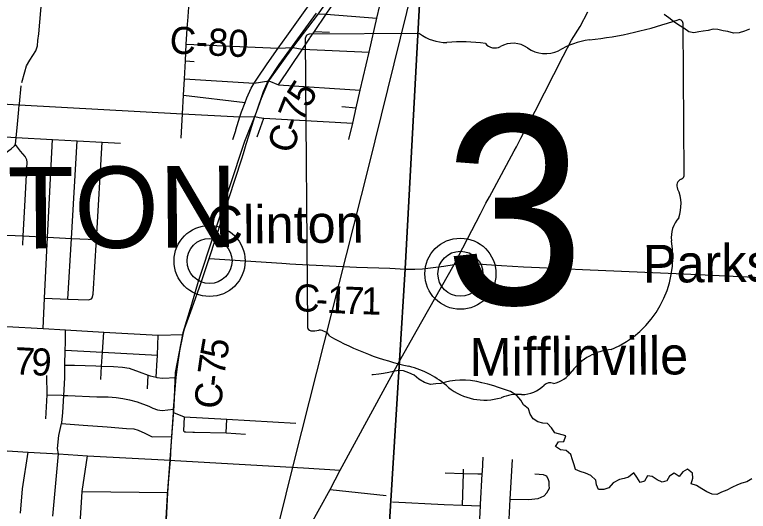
# Model space of a CAD drawing. Extents: x 114604 to 551442, y 316898 to 567001.
# Drawn here: x 214398 to 222509, y 411584 to 417074 of the extents above; entities that cross this region are included whole.
import ezdxf

# ---------------------------------------------------------------- set-up
doc = ezdxf.new("R2010")
doc.units = 0
for name, color, linetype in [('_CIVIL_CONSTRUCTION', 7, 'Continuous'), ('BD_X_Building', 7, 'Continuous'), ('GE_P_Alignment_1000_Bearings', 7, 'Continuous'), ('GE_P_Alignment_1000_Cardinal_Points', 7, 'Continuous'), ('GE_P_Alignment_100_Cardinal_Points', 7, 'Continuous'), ('GE_P_Alignment_500_Bearings', 7, 'Continuous'), ('GE_P_Alignment_500_Curve_Data', 7, 'Continuous'), ('GE_P_Alignment_500_Distances', 7, 'Continuous'), ('GE_P_Alignment_500_Stations', 7, 'Continuous'), ('GE_X_Alignment', 7, 'Continuous'), ('PM_P_Cells', 7, 'Continuous'), ('PM_P_CL_Double_Solid', 7, 'Continuous'), ('PM_P_Crosswalk', 7, 'Continuous'), ('PM_X_Dotted_Line', 7, 'Continuous')]:
    doc.layers.add(name, color=color, linetype=linetype)

msp = doc.modelspace()

# ---------------------------------------------------------------- linework, layer by layer
at = {"layer": '_CIVIL_CONSTRUCTION'}
for p, q in [((219255.2, 414312.2), (219547.2, 414873.8)), ((218838.4, 413571.7), (219255.2, 414312.2))]:
    msp.add_line(p, q, dxfattribs=at)
for points in [[(219995.3, 415707.2), (220152.3, 416007.6), (220461.2, 416613.2), (220554.7, 416790.1), (220648.6, 416943.8), (220735.7, 417106)], [(219921.3, 415567.5), (219946.2, 415613.3), (219995.3, 415707.2)], [(219645.9, 415060.4), (219779.6, 415306.3), (219921.3, 415567.5)], [(219547.2, 414873.8), (219608.1, 414990.8), (219645.9, 415060.4)], [(217998, 412039.3), (218653.4, 413243.1), (218838.4, 413571.7)], [(217206.4, 410599.8), (217259.9, 410697.3), (217481.4, 411094.3), (217658, 411412.3), (217885, 411824.4), (217998, 412039.3)]]:
    msp.add_lwpolyline(points, dxfattribs=at)
at = {"layer": 'GE_P_Alignment_1000_Bearings'}
for points in [[(214445.4, 399966.6), (214831.4, 401459.1), (215381.4, 403717.5), (215872.1, 405698.5), (216250.7, 407094.4), (216835.7, 409496.5), (217492.6, 412147), (218312.6, 415394.9), (218871.9, 417669.8)], [(217729.7, 417088.6), (217319.5, 416524.5), (217197.5, 416338.2), (217145.7, 416222.4), (217066.5, 415993.7), (216940.7, 415673.1), (216425, 414123.5), (216354.8, 413870.9), (216255.8, 413556.7), (216173.7, 413117.4), (216156.3, 412749.3), (216118.4, 412204.4), (216085.3, 411763.7), (215956.5, 409499.4), (215888.9, 408435.2), (215803.9, 407002.9), (215746.3, 406887.1), (214644.2, 404577.3), (213854.9, 402901.9), (212791.1, 400740.6), (212569.1, 400228.8), (212412.1, 399976.7), (211153, 398378.5), (210588.3, 397664.1)]]:
    msp.add_lwpolyline(points, dxfattribs=at)
at = {"layer": 'GE_P_Alignment_1000_Cardinal_Points'}
for p, q in [((217713.3, 416889.3), (217878.3, 416878.8)), ((216285.4, 416564), (216382.8, 416557.7)), ((216263.9, 416182.3), (216944.6, 416104.3)), ((214424.1, 415824.2), (214444.4, 416027)), ((218016.8, 416059.4), (218174.5, 416045.2)), ((217080.1, 415724), (217151.6, 415929.3)), ((216811.1, 415695.5), (216841.9, 415794.8)), ((215962, 413065.9), (215973.4, 413258.7)), ((214758.9, 412871.4), (214753.2, 413086.6)), ((215868.2, 412938.3), (215874.6, 413089.7)), ((214741.4, 412607.4), (214758.9, 412871.4)), ((216736.5, 412451.5), (216743.1, 412601.2)), ((215917.7, 412406.3), (216135.9, 412412.4)), ((219516.7, 411998.4), (219567.9, 411996.8)), ((217885, 411824.4), (218504.7, 411758.6))]:
    msp.add_line(p, q, dxfattribs=at)
for points in [[(216311.1, 417001.9), (216325.2, 417155.2), (216340.7, 417323.2), (216358.7, 417519), (216376.7, 417714.3), (216393.4, 417896.4), (216409.7, 418073), (216431.9, 418314.4), (216454.7, 418695.1), (216464.9, 418860.3), (216474.9, 419023.3), (216476.2, 419048.3), (216475.4, 419082.3)], [(216841.9, 415794.8), (216843.4, 415799.7), (216888.1, 415943.7), (216904.9, 415997.9), (216944.6, 416104.3), (216963.9, 416156.1), (217012.6, 416262.1), (217047.5, 416315.3), (217083.3, 416370), (217188.5, 416531.9), (217312.1, 416703.9), (217406.7, 416835.6), (217590.7, 417092.7), (217675.5, 417211.2), (217820.2, 417409.6), (218114.8, 417813.2)], [(217661.2, 416812.3), (217666.6, 416820.3), (217713.3, 416889.3), (217840.5, 417077.6), (217896, 417159.7), (218160.1, 417494.5), (218289.8, 417659), (218418.7, 417762.5)], [(218093.2, 415693.7), (218135.2, 415875.2), (218174.5, 416045.2), (218219.4, 416239.4), (218316.7, 416660), (218403.6, 417035.9), (218501.8, 417460.3), (218540.4, 417627.4), (218540.5, 417651.5), (218526.6, 417669.6), (218502.6, 417681.8), (218468.6, 417702.1), (218448.6, 417716.2), (218418.7, 417762.5)], [(217755.9, 417084.6), (217840.5, 417077.6), (218403.6, 417035.9)], [(216237.3, 415709), (216252.5, 415978.7), (216263.9, 416182.3), (216274.2, 416365.4), (216285.4, 416564), (216295.7, 416748.2), (216308.2, 416971.2), (216311.1, 417001.9)], [(217313.7, 416298.1), (217580, 416692.2), (217661.2, 416812.3)], [(216295.7, 416748.2), (217312.1, 416703.9), (217473.6, 416711.8), (217580, 416692.2), (218316.7, 416660)], [(216274.2, 416365.4), (217047.5, 416315.3), (217209, 416342), (217313.7, 416298.1), (218219.4, 416239.4)], [(214444.4, 416027), (214449.5, 416077.7), (214450.6, 416088.9), (214470.5, 416287.5)], [(213400.3, 416135.4), (214449.5, 416077.7), (216252.5, 415978.7), (216888.1, 415943.7), (217053.2, 415946.9), (217102.4, 415938.1)], [(217102.4, 415938.1), (217151.6, 415929.3), (218135.2, 415875.2)], [(214127.7, 413634.9), (214171.8, 413632.8), (214312.6, 413625.8), (214711.6, 413602.9), (214960.6, 413588.6), (215382.3, 413564.3), (215986, 413529.6), (216260.5, 413539.7)], [(215349, 413041.7), (215358.4, 413189.6), (215368.2, 413342.1), (215382.3, 413564.3)], [(215973.4, 413258.7), (215975.7, 413297.2), (215976.4, 413308.8), (215986, 413529.6)], [(214957.3, 413364.5), (215368.2, 413342.1), (215976.4, 413308.8)], [(215059.6, 413199.4), (215295.6, 413192.6), (215358.4, 413189.6), (215492.2, 413183.3), (215590.5, 413178.7), (215664.7, 413164.2), (215772.8, 413125.5), (215874.6, 413089.7)], [(215874.6, 413089.7), (215895, 413082.6), (215962, 413065.9)], [(215962, 413065.9), (215969.1, 413064.1), (216031.3, 413053.7), (216183.6, 413062.5)], [(215883.2, 412745.6), (215925.3, 412725.3), (215977.4, 412706.9), (216027.5, 412696.6), (216155.6, 412714.5)], [(216155.9, 412675), (216271.1, 412628.4), (216743.1, 412601.2), (217505.5, 412557.2)], [(216271.1, 412628.4), (216265.1, 412472.4), (216275.1, 412462.3), (216289.1, 412462.2), (216369.4, 412460.3)], [(216369.4, 412460.3), (216385.4, 412459.9), (216736.5, 412451.5), (216951.1, 412438.2)], [(219567.9, 411996.8), (219569.5, 412024.4), (219578.3, 412181.5)], [(219861.8, 410562.1), (219868.9, 410809.7), (219853.1, 411276.4), (219877.2, 411718.1), (219901.2, 412157.5)], [(219158, 412009.5), (219359.5, 412003.3), (219516.7, 411998.4)], [(219348.9, 411653.2), (219359.5, 412003.3), (219360.9, 412050.4)], [(219548.3, 411646), (219549, 411658), (219567.9, 411996.8)], [(219877.2, 411718.1), (220077.5, 411715), (220185.9, 411724.3), (220252.3, 411756), (220280.5, 411788), (220308.9, 411839.9), (220307, 411870.1), (220307.2, 411908.2), (220295.4, 411944.4), (220281.5, 411968.5), (220269.5, 411976.6), (220245.4, 411986.8), (220147.1, 411995.4)], [(219146.3, 411660.4), (219348.9, 411653.2), (219548.3, 411646)], [(219530.3, 410581.1), (219566.9, 410941.1), (219528.1, 411285), (219548.3, 411646)]]:
    msp.add_lwpolyline(points, dxfattribs=at)
at = {"layer": 'GE_P_Alignment_100_Cardinal_Points'}
for p, q in [((214954.1, 413200.7), (215059.6, 413199.4)), ((215144, 411803.4), (216091.6, 411791.4)), ((218576.4, 411687.5), (219146.3, 411660.4))]:
    msp.add_line(p, q, dxfattribs=at)
for points in [[(214477.4, 416323.3), (214509.4, 416441.9), (214530.6, 416509), (214565.3, 416569.5), (214631.4, 416673.6), (214649.4, 416727.3), (214655.6, 416789.2), (214666.8, 416861.2), (214697.4, 417252.8), (214700.3, 417371), (214726.4, 417807.9), (214730.6, 417875.9), (214723, 417945.2), (214692.9, 418007.9), (214656.2, 418052), (214614.6, 418116.2), (214607.8, 418153.1)], [(214171.8, 413632.8), (214190.9, 414113.1), (214219.3, 414640.5), (214264.1, 415472.8), (214269.9, 415502.8), (214293.7, 415541.1), (214359.5, 415591.7), (214395.4, 415622), (214406.3, 415638.7), (214413.8, 415717.2), (214424.1, 415824.2)], [(213033.8, 415769.1), (213049.8, 415783.3), (213095.8, 415791.6), (213266.8, 415781.9), (213492.6, 415769.2), (213734.8, 415755.5), (214005.4, 415740.3), (214413.8, 415717.2), (214817.3, 415694.4), (215087.9, 415679.2), (215364.7, 415663.6), (215569.4, 415652)], [(214711.6, 413602.9), (214728.7, 413940.6), (214762.7, 414613.6), (214817.3, 415694.4)], [(214987.7, 413929.4), (215026.1, 414600.6), (215087.9, 415679.2)], [(215246.1, 413931.8), (215254.1, 413943.9), (215267.8, 413984.1), (215302.6, 414586.9), (215364.7, 415663.6)], [(214486.8, 414526), (214492.2, 414627), (214513.5, 415023.4), (214536.8, 415442.5), (214532.6, 415470.6), (214514.3, 415506.6), (214463.8, 415566.3), (214406.3, 415638.7)], [(212929.6, 414704.3), (213181.9, 414691.8), (213193, 414691.3), (213421.4, 414680), (213434.1, 414679.3), (213687.6, 414666.8), (213957.7, 414653.4), (214219.3, 414640.5), (214492.2, 414627), (214762.7, 414613.6), (215026.1, 414600.6), (215302.6, 414586.9), (215502.3, 414577)], [(214728.7, 413940.6), (214987.7, 413929.4), (215216.2, 413919.6), (215246.1, 413931.8)], [(214821.3, 411529.3), (214883.1, 412219.1), (214872.4, 412279.4), (214885.4, 412421.9), (214917, 412555.7), (214918.6, 412562.4), (214931.9, 412674.7), (214941.6, 412865.3), (214951.4, 413057.8), (214954.1, 413200.7), (214957.3, 413364.5), (214958.8, 413444.7), (214960.6, 413588.6)], [(214758.9, 412871.4), (214920.5, 412866), (214941.6, 412865.3), (214985.1, 412863.9), (215305.4, 412850.9), (215433.5, 412850.9), (215521.6, 412843.5), (215593.5, 412832.3), (215669.3, 412817.1), (215753.1, 412793.8), (215883.2, 412745.6)], [(214917, 412555.7), (215155.2, 412535.9), (215421.8, 412517.7), (215634.4, 412499.1), (215714.5, 412495.6), (215762.7, 412479.9), (215837.1, 412448.4), (215917.7, 412406.3)], [(214464.5, 411563.2), (214484.7, 411833.5), (214548.2, 412238.7)], [(215063.9, 411074.8), (215086.6, 411120.5), (215099.6, 411178.3), (215124, 411495.3), (215124.5, 411502.8), (215144, 411803.4), (215204.2, 412198)]]:
    msp.add_lwpolyline(points, dxfattribs=at)
at = {"layer": 'GE_P_Alignment_500_Bearings'}
for p, q in [((216958.6, 415642.1), (216990.1, 415743.7)), ((216927, 415540.6), (216958.6, 415642.1)), ((216170, 412145.2), (217591.8, 412062.9)), ((217591.8, 412062.9), (217998, 412039.3))]:
    msp.add_line(p, q, dxfattribs=at)
for points in [[(217071.1, 415996.3), (217126.5, 416149.4), (217209, 416342), (217286.8, 416447.7), (217473.6, 416711.8), (217755.9, 417084.6), (217998.7, 417434.9)], [(216990.1, 415743.7), (217053.2, 415946.9), (217071.1, 415996.3)], [(216129.2, 412306.7), (216135.9, 412412.4), (216155.9, 412675), (216155.6, 412714.5), (216183.6, 413062.5), (216198.5, 413182), (216225.3, 413357.3), (216260.5, 413539.7), (216274.9, 413601.5), (216362.2, 413834.5), (216459.5, 414113.1), (216547.9, 414379.4), (216908.1, 415479.6), (216927, 415540.6)], [(216547.9, 414379.4), (217352.2, 414325.5), (217399.5, 414323)], [(217399.5, 414323), (217441.6, 414320.8), (217505.1, 414317.3)], [(217505.1, 414317.3), (218177.2, 414280.9), (218545.3, 414269.7), (218717.3, 414261.4), (218727.7, 414261.5)], [(218727.7, 414261.5), (218821.5, 414262.2), (218905.6, 414265.4), (219143.3, 414294), (219255.2, 414312.2), (219349.7, 414319.8), (219419.2, 414320.3), (219570.9, 414313.9)], [(219570.9, 414313.9), (219612.8, 414312.2), (219781, 414302)], [(219781, 414302), (220022.7, 414287.3), (220200.6, 414278.7)], [(220200.6, 414278.7), (220676.7, 414255.6), (221794.3, 414208.1), (222654.9, 414168.3), (223246.2, 414140.5), (223351, 414136)], [(208915.6, 412570.8), (209463.4, 412551.8), (210156, 412516.7), (210519.6, 412493.9), (210830.5, 412472.2), (211157.1, 412452.5), (211488.7, 412426.7), (211581.3, 412422.8), (211806.9, 412407.8), (212149, 412388.3), (212326.5, 412375.5), (212410.6, 412370.6), (212559.5, 412360.7), (212910.9, 412338.4), (213506.2, 412305.5), (213878.4, 412282.1), (214198.1, 412260.9), (214548.2, 412238.7), (214883.1, 412219.1), (215204.2, 412198), (216119.3, 412148.1), (216170, 412145.2)], [(216103.4, 411944.3), (216119.3, 412148.1), (216129.2, 412306.7)], [(215958.2, 409476.6), (215972.8, 409697.2), (215992.5, 410065.9), (216015.4, 410414.8), (216023.2, 410552.7), (216036.1, 410772.5), (216060, 411163.4), (216075.7, 411487.7), (216091.6, 411791.4), (216103.4, 411944.3)]]:
    msp.add_lwpolyline(points, dxfattribs=at)
at = {"layer": 'GE_P_Alignment_500_Curve_Data'}
for p, q in [((221799.1, 415307.4), (221787.1, 416965.7)), ((217611.5, 416802.4), (217634.4, 413632.4)), ((218875.4, 416866.1), (217652.2, 416857.2)), ((221798.7, 415307.8), (221799.1, 415307.4))]:
    msp.add_line(p, q, dxfattribs=at)
for centre, radius, start, end in [((220268.7, 421198.1), 4429.3, 276.25867, 289.32066), ((221740.7, 416972.2), 46.5, 352.2763, 98.15221), ((217659.3, 416809.5), 48.4, 98.54427, 188.54427), ((219164, 417236.2), 469.3, 232.03369, 271.52606), ((220871.9, 415912.3), 891.1, 97.76038, 121.18305), ((219335.1, 415089.7), 1684.9, 80.90088, 95.40246), ((219705, 416840.7), 135.4, 220.20625, 297.51656), ((219906.4, 416475.8), 281.5, 54.88087, 119.55532), ((220266.1, 416980.9), 338.6, 234.2704, 295.24239), ((221789.2, 415185.6), 72, 108.35819, 210.75117), ((221749.5, 415300.7), 49.8, 290.01802, 8.14834), ((221333, 414972.7), 432, 340.44717, 24.06377), ((221970.7, 414614.7), 314.3, 137.2207, 187.3438), ((220566, 414393.6), 1107.9, 292.72309, 9.40004), ((217682.8, 413625.8), 48.8, 172.37255, 258.72077), ((217687.8, 413950.2), 372.5, 267.75315, 281.01802), ((217767.6, 413450.5), 134.3, 30.16254, 93.68591), ((219442.9, 416310.8), 3198.6, 240.82708, 257.61266), ((221044.9, 412767.1), 606.8, 94.81731, 142.99094), ((218518.9, 412214.6), 1000.8, 47.59833, 76.25015), ((220271.9, 413344.3), 357.9, 283.28738, 323.6913), ((220315.7, 412908.8), 95.3, 66.16592, 133.06261), ((219592.4, 413448), 635, 231.11455, 286.70601), ((220007.4, 413213.6), 338.4, 269.1912, 315.96346), ((219967.2, 412354.6), 521.8, 86.1093, 111.62413)]:
    msp.add_arc(centre, radius, start, end, dxfattribs=at)
at = {"layer": 'GE_P_Alignment_500_Distances'}
for points in [[(218956.8, 418759), (218716.1, 414264.2), (218652.2, 413245.9), (218488.8, 410632), (218416.9, 408647.7), (218389.1, 408239), (218389.4, 408208.2), (218369.9, 407861.1), (218365.9, 407814.9), (218347.6, 407516.5), (218331.3, 407152.8), (218307.3, 406813.4), (218294, 406499.8), (218275.6, 406186.1), (218259.7, 405872.4), (218238, 405556.8), (218218.4, 405134.2), (218144.7, 403897.3), (218060.7, 402528.1), (218061.5, 402234.2), (217957.9, 400535.2)], [(217957.9, 400535.2), (218061.5, 402234.2), (218060.7, 402528.1), (218144.7, 403897.3), (218218.4, 405134.2), (218238, 405556.8), (218259.7, 405872.4), (218275.6, 406186.1), (218294, 406499.8), (218307.3, 406813.4), (218331.3, 407152.8), (218347.6, 407516.5), (218365.9, 407814.9), (218369.9, 407861.1), (218389.4, 408208.2), (218389.1, 408239), (218416.9, 408647.7), (218488.8, 410632), (218652.2, 413245.9), (218716.1, 414264.2), (218956.8, 418759)]]:
    msp.add_lwpolyline(points, dxfattribs=at)
at = {"layer": 'GE_X_Alignment'}
for centre, radius in [((216552.7, 414351.1), 392.9), ((216552.7, 414351.1), 249), ((219325.8, 414209.8), 392.9), ((219325.8, 414209.8), 249)]:
    msp.add_circle(centre, radius, dxfattribs=at)
at = {"layer": 'PM_P_Cells'}
for points in [[(222521.1, 416913.4), (222467, 416891.5), (222406.9, 416871.5), (222344.9, 416867.7), (222280.9, 416885.8), (222228.9, 416896), (222170.9, 416910.2), (222120.8, 416912.3), (222064.8, 416900.4), (222010.8, 416890.5), (221960.7, 416884.6), (221906.7, 416872.6), (221852.6, 416882.8), (221796.7, 416923), (221740.7, 416957.2), (221682.8, 416999.5), (221630.8, 417039.7), (221579.8, 417076.3)], [(220489.7, 412416.6), (220369.7, 412453), (220333.8, 412505.2), (220287.8, 412555.4), (220235.8, 412559.5), (220181.8, 412571.7), (220129.8, 412605.9), (220095.9, 412658.1), (220080, 412718.3), (220024.1, 412760.5), (219994.1, 412812.7), (219950.2, 412862.9), (219878.2, 412909.2), (219812.2, 412931.4), (219748.2, 412951.5), (219696.3, 412971.7), (219628.2, 412989.9), (219562.2, 413004.1), (219508.2, 413018.2), (219438.2, 413030.4), (219382.2, 413034.6), (219320.1, 413032.7), (219266.1, 413030.8), (219210.1, 413020.9), (219160, 413011), (219108, 412997.1), (219055.9, 412991.2), (218995.9, 412985.3), (218927.9, 413007.5), (218867.9, 413043.7), (218814, 413087.9), (218754, 413116.1), (218696, 413138.3), (218641.9, 413140.4), (218583.9, 413130.5), (218533.8, 413116.6), (218475.8, 413106.7), (218423.7, 413100.8), (218361.7, 413092.9), (218347.7, 413090.9)], [(222546, 411940.9), (222491.9, 411908.9), (222437.9, 411895), (222387.8, 411875.1), (222325.7, 411847.1), (222269.6, 411817.2), (222213.5, 411795.3), (222161.5, 411771.3), (222107.4, 411771.4), (222051.5, 411799.6), (221995.5, 411831.8), (221935.5, 411868.1), (221877.5, 411888.2), (221895.6, 411948.3), (221891.8, 412004.5), (221837.8, 412048.7), (221785.7, 412020.8), (221743.6, 411966.7), (221687.6, 412004.9), (221635.5, 411971), (221607.4, 411918.9), (221555.4, 411907), (221499.4, 411933.2), (221445.4, 411967.4), (221393.4, 411975.5), (221361.3, 411917.5), (221311.2, 411903.5), (221277.3, 411959.7), (221241.4, 412010), (221185.3, 411962), (221135.2, 411946), (221085.2, 411934.1), (221015.1, 411900.2), (220964.9, 411844.2), (220910.9, 411824.2), (220852.8, 411824.4), (220828.9, 411876.5), (220823, 411928.7), (220767.1, 411980.9), (220709.1, 412007.1), (220649.1, 412025.3), (220597.1, 412047.5), (220585.2, 412097.6), (220563.3, 412151.8), (220545.4, 412210), (220493.4, 412254.2), (220433.4, 412262.4), (220375.4, 412298.6), (220409.5, 412350.6), (220467.6, 412356.5), (220489.7, 412416.6)]]:
    msp.add_lwpolyline(points, dxfattribs=at)
at = {"layer": 'PM_X_Dotted_Line'}
for p, q in [((216552.7, 414351.1), (216552.7, 414351.1)), ((219325.8, 414209.8), (219325.8, 414209.8))]:
    msp.add_line(p, q, dxfattribs=at)

# ---------------------------------------------------------------- texts
at = {"layer": '_CIVIL_CONSTRUCTION'}
for s, height, rotation, p in [('Clinton', 417.02, 0.41409, (216522.4, 414542.4)), ('Parks Mills', 417.018, 0.41424, (221343.8, 414110.8)), ('Mifflinville', 417.019, 0.41417, (219428.3, 413080.5))]:
    msp.add_text(s, height=height, rotation=rotation, dxfattribs=at).set_placement(p)
at = {"layer": 'BD_X_Building'}
for s, rotation, p in [('s', 0.41418, (219666.1, 415022.4)), ('r', 0.41418, (219666.1, 415022.4)), ('3', 0.41419, (219516, 414948.6))]:
    msp.add_text(s, height=1, rotation=rotation, dxfattribs=at).set_placement(p)
at = {"layer": 'GE_P_Alignment_500_Curve_Data'}
msp.add_text('3', height=2088.4, rotation=0.41418, dxfattribs=at).set_placement((219149.4, 413866.9))
at = {"layer": 'GE_P_Alignment_500_Stations'}
msp.add_text('CLINTON', height=900.04, rotation=0.41394, dxfattribs=at).set_placement((211581.7, 414466.6))
at = {"layer": 'PM_P_CL_Double_Solid'}
for s, height, rotation, p in [('C-80', 300.01, 357.02607, (216105.8, 416646.6)), ('5', 300, 57.73299, (217641.6, 416030.1)), ('7', 300, 68.51801, (217580.7, 415871.5)), ('-', 300, 71.15465, (217542.1, 415758.3)), ('C', 300, 72.91597, (217470.5, 415525.1)), ('C', 300, 356.68026, (217475, 413800.5)), ('1', 300, 356.99886, (217845.8, 413779.2)), ('7', 300, 357.55467, (218033.5, 413769.4)), ('1', 300, 358.9758, (218226.3, 413761.2)), ('-', 300, 356.763, (217721.5, 413786.2)), ('5', 300, 80.14414, (216740.7, 413252.4)), ('7', 300, 82.02638, (216715.4, 413072)), ('-', 300, 83.69374, (216702.2, 412951.8)), ('C', 300, 85.00833, (216680.9, 412708.2))]:
    msp.add_text(s, height=height, rotation=rotation, dxfattribs=at).set_placement(p)
at = {"layer": 'PM_P_Crosswalk'}
for s, rotation, p in [('7', 356.92919, (214391.3, 413100.1)), ('9', 357.03535, (214576.4, 413090.2))]:
    msp.add_text(s, height=300, rotation=rotation, dxfattribs=at).set_placement(p)

doc.saveas('drawing.dxf')
